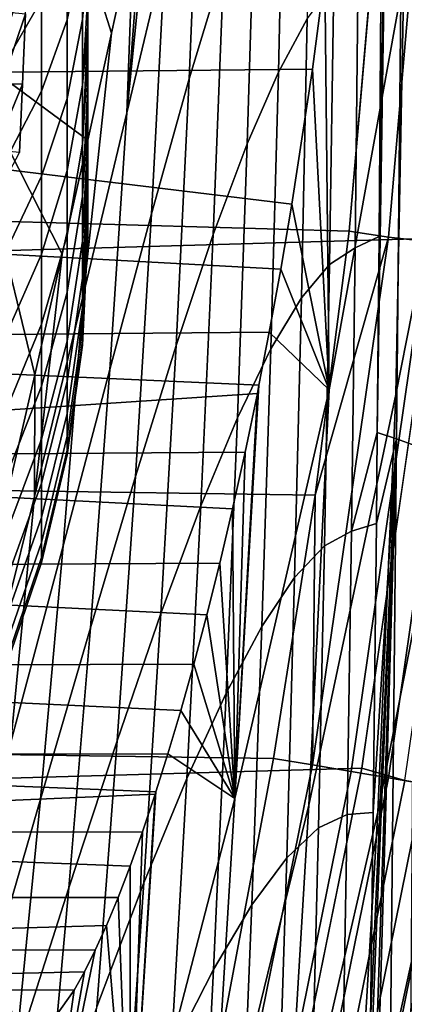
# Model space of a CAD drawing. Header units: metres. Extents: x -166 to 33, y -71 to 34.
# Tile 268 of 332: x 30.632 to 31.284, y -3.104 to -1.435. Entities that reach past the tile are written whole.
import ezdxf

# ---------------------------------------------------------------- set-up
doc = ezdxf.new("R2010")
doc.units = ezdxf.units.M
doc.layers.add('solid_12208131', color=7, linetype='CONTINUOUS')

msp = doc.modelspace()

# ---------------------------------------------------------------- linework, layer by layer
at = {"layer": 'solid_12208131'}
for points in [[(30.747629, -1.797872, 148.362381), (30.747629, 1.8, 148.449997), (30.747629, 1.797872, 148.537613), (30.747629, -1.8, 148.449997)], [(30.747629, -1.791447, 148.27478), (30.747629, 1.797872, 148.362381), (30.747629, 1.8, 148.449997), (30.747629, -1.797872, 148.362381)], [(30.747629, 1.791447, 148.625229), (30.747629, -1.797872, 148.537613), (30.747629, -1.8, 148.449997), (30.747629, 1.797872, 148.537613)], [(30.747629, -1.780724, 148.187286), (30.747629, 1.791447, 148.27478), (30.747629, 1.797872, 148.362381), (30.747629, -1.791447, 148.27478)], [(30.747629, 1.780724, 148.712723), (30.747629, -1.791447, 148.625229), (30.747629, -1.797872, 148.537613), (30.747629, 1.791447, 148.625229)], [(30.747629, -1.765689, 148.100235), (30.747629, 1.780724, 148.187286), (30.747629, 1.791447, 148.27478), (30.747629, -1.780724, 148.187286)], [(30.747629, 1.765689, 148.799774), (30.747629, -1.780724, 148.712723), (30.747629, -1.791447, 148.625229), (30.747629, 1.780724, 148.712723)], [(30.747629, -1.746384, 148.013962), (30.747629, 1.765689, 148.100235), (30.747629, 1.780724, 148.187286), (30.747629, -1.765689, 148.100235)], [(30.747629, 1.746384, 148.886047), (30.747629, -1.765689, 148.799774), (30.747629, -1.780724, 148.712723), (30.747629, 1.765689, 148.799774)], [(30.747629, -1.72285, 147.928665), (30.747629, 1.746384, 148.013962), (30.747629, 1.765689, 148.100235), (30.747629, -1.746384, 148.013962)], [(30.747629, 1.72285, 148.971329), (30.747629, -1.746384, 148.886047), (30.747629, -1.765689, 148.799774), (30.747629, 1.746384, 148.886047)], [(30.747629, -1.695158, 147.844666), (30.747629, 1.72285, 147.928665), (30.747629, 1.746384, 148.013962), (30.747629, -1.72285, 147.928665)], [(30.747629, 1.695158, 149.055344), (30.747629, -1.72285, 148.971329), (30.747629, -1.746384, 148.886047), (30.747629, 1.72285, 148.971329)], [(30.747629, -1.663405, 147.762192), (30.747629, 1.695158, 147.844666), (30.747629, 1.72285, 147.928665), (30.747629, -1.695158, 147.844666)], [(30.747629, 1.663405, 149.137817), (30.747629, -1.695158, 149.055344), (30.747629, -1.72285, 148.971329), (30.747629, 1.695158, 149.055344)], [(30.747629, -1.62765, 147.681396), (30.747629, 1.663405, 147.762192), (30.747629, 1.695158, 147.844666), (30.747629, -1.663405, 147.762192)], [(30.747629, 1.62765, 149.218613), (30.747629, -1.663405, 149.137817), (30.747629, -1.695158, 149.055344), (30.747629, 1.663405, 149.137817)], [(30.747629, -1.587965, 147.602432), (30.747629, 1.62765, 147.681396), (30.747629, 1.663405, 147.762192), (30.747629, -1.62765, 147.681396)], [(30.747629, 1.587965, 149.297562), (30.747629, -1.62765, 149.218613), (30.747629, -1.663405, 149.137817), (30.747629, 1.62765, 149.218613)], [(30.747629, -1.544455, 147.525528), (30.747629, 1.587965, 147.602432), (30.747629, 1.62765, 147.681396), (30.747629, -1.587965, 147.602432)], [(30.747629, 1.544455, 149.374481), (30.747629, -1.587965, 149.297562), (30.747629, -1.62765, 149.218613), (30.747629, 1.587965, 149.297562)], [(30.747629, -1.497202, 147.450806), (30.747629, 1.544455, 147.525528), (30.747629, 1.587965, 147.602432), (30.747629, -1.544455, 147.525528)], [(30.747629, 1.497202, 149.449188), (30.747629, -1.544455, 149.374481), (30.747629, -1.587965, 149.297562), (30.747629, 1.544455, 149.374481)], [(30.747629, -1.446319, 147.378479), (30.747629, 1.497202, 147.450806), (30.747629, 1.544455, 147.525528), (30.747629, -1.497202, 147.450806)], [(30.747629, 1.446319, 149.521515), (30.747629, -1.497202, 149.449188), (30.747629, -1.544455, 149.374481), (30.747629, 1.497202, 149.449188)], [(30.747629, -1.391972, 147.308762), (30.747629, 1.446319, 147.378479), (30.747629, 1.497202, 147.450806), (30.747629, -1.446319, 147.378479)], [(30.747629, 1.391972, 149.591232), (30.747629, -1.446319, 149.521515), (30.747629, -1.497202, 149.449188), (30.747629, 1.446319, 149.521515)], [(30.747629, 1.334266, 149.658188), (30.747629, -1.391972, 149.591232), (30.747629, -1.446319, 149.521515), (30.747629, 1.391972, 149.591232)], [(-0.248465, -1.803227, 136.199997), (31.418739, -0.902858, 136.199997), (31.444803, 0, 136.199997), (-0.325886, -0.90159, 136.199997)], [(31.19112, -1.793244, 136.449997), (-0.1715, -0.895804, 136.449997), (-0.197421, 0, 136.449997), (31.268379, -0.89582, 136.449997)], [(31.238543, -2.134422, 62.4874), (31.271271, -0.00386, 62.81868), (31.291868, -0.015798, 63.141289), (31.271242, -2.145148, 62.957561)], [(31.238543, -2.134422, 62.4874), (31.241653, -1.802324, 62.487274), (31.271271, -0.00386, 62.81868)], [(31.241653, -1.802324, 62.487274), (31.245367, -1.319561, 62.487122), (31.271271, -0.00386, 62.81868)], [(31.271242, -2.145148, 62.957561), (31.291868, -0.015798, 63.141289), (31.312889, -0.03563, 63.473431), (31.302355, -2.156684, 63.435181)], [(30.559858, -0.736855, 53.114628), (30.788036, -1.45744, 56.575565), (30.747805, -1.639179, 56.219788), (30.5208, -1.4717, 53.119671)], [(30.559858, -0.736855, 53.114628), (30.825565, -1.287265, 56.929104), (30.788036, -1.45744, 56.575565)], [(31.133202, -2.240872, 136.449997), (-0.094224, -1.793446, 136.449997), (-0.1715, -0.895804, 136.449997), (31.19112, -1.793244, 136.449997)], [(30.938335, -1.084957, 58.297417), (30.992558, -0.88514, 58.921722), (30.978149, -1.341073, 58.956772), (30.919722, -1.534727, 58.340515)], [(31.257441, -1.803187, 136.454514), (31.19112, -1.793244, 136.449997), (31.268379, -0.89582, 136.449997), (31.335127, -0.902782, 136.454514)], [(-0.119684, -2.701131, 136.199997), (31.341158, -1.805306, 136.199997), (31.418739, -0.902858, 136.199997), (-0.248465, -1.803227, 136.199997)], [(31.257441, -1.803187, 136.454514), (31.335127, -0.902782, 136.454514), (31.401562, -0.906604, 136.46817), (31.323549, -1.810792, 136.46817)], [(31.081423, -1.055611, 60.166786), (31.127291, -0.961223, 60.759846), (31.119698, -1.433252, 60.775162), (31.070992, -1.523458, 60.188358)], [(30.860603, -1.128901, 57.279507), (30.893396, -0.982201, 57.626282), (30.879215, -1.320789, 57.665779), (30.813726, -1.592553, 57.028698)], [(31.031879, -1.181797, 59.565647), (31.081423, -1.055611, 60.166786), (31.070992, -1.523458, 60.188358), (31.01803, -1.644991, 59.594116)], [(30.879215, -1.320789, 57.665779), (30.938335, -1.084957, 58.297417), (30.919722, -1.534727, 58.340515), (30.855858, -1.763668, 57.717617)], [(30.844082, -1.203418, 57.111736), (30.860603, -1.128901, 57.279507), (30.813726, -1.592553, 57.028698)], [(30.712675, -1.435169, 146.819336), (30.712675, -1.291708, 146.703491), (30.738914, -1.181233, 146.852875), (30.738914, -1.312424, 146.958801)], [(30.712675, -1.291708, 150.196503), (30.712675, -1.435169, 150.080673), (30.738914, -1.312424, 149.941208), (30.738914, -1.181233, 150.047134)], [(30.978149, -1.341073, 58.956772), (31.031879, -1.181797, 59.565647), (31.01803, -1.644991, 59.594116), (30.960318, -1.799047, 58.992809)], [(30.825565, -1.287265, 56.929104), (30.844082, -1.203418, 57.111736), (30.813726, -1.592553, 57.028698)], [(30.608696, -1.505858, 146.41394), (30.608696, -1.327764, 146.293579), (30.669142, -1.234632, 146.444824), (30.669142, -1.400235, 146.556763)], [(30.608696, -1.327764, 150.60643), (30.608696, -1.505858, 150.486053), (30.669142, -1.400235, 150.343246), (30.669142, -1.234632, 150.45517)], [(31.157217, -2.062181, 144.545197), (31.283247, -1.362807, 143.880203), (31.159151, -1.27975, 145.571671), (31.149782, -1.357821, 145.607666)], [(31.128569, -1.518577, 145.690216), (31.149782, -1.357821, 145.607666), (29.34763, -1.297446, 145.579605), (29.34763, -1.536287, 145.700027)], [(30.637127, -1.543706, 151.195816), (29.34763, -1.536287, 151.199966), (29.34763, -1.297446, 151.320389), (30.642151, -1.424913, 151.259293)], [(30.669142, -1.555749, 146.682327), (30.669142, -1.400235, 146.556763), (30.712675, -1.291708, 146.703491), (30.712675, -1.435169, 146.819336)], [(30.669142, -1.400235, 150.343246), (30.669142, -1.555749, 150.217667), (30.712675, -1.435169, 150.080673), (30.712675, -1.291708, 150.196503)], [(30.788036, -1.45744, 56.575565), (30.825565, -1.287265, 56.929104), (30.813726, -1.592553, 57.028698), (30.740278, -1.899982, 56.388248)], [(30.440634, -2.021964, 152.615906), (30.645624, -1.338423, 151.301514), (30.646978, -1.303501, 151.317642), (30.467529, -1.332559, 153.070847)], [(30.712675, -1.568289, 146.946915), (30.712675, -1.435169, 146.819336), (30.738914, -1.312424, 146.958801), (30.738914, -1.434159, 147.07547)], [(30.712675, -1.435169, 150.080673), (30.712675, -1.568289, 149.953079), (30.738914, -1.434159, 149.824524), (30.738914, -1.312424, 149.941208)], [(30.738914, -1.434159, 149.824524), (30.738914, -1.545561, 149.697952), (30.747629, -1.391972, 149.591232), (30.747629, -1.334266, 149.658188)], [(30.738914, -1.545561, 147.202042), (30.738914, -1.434159, 147.07547), (30.747629, -1.334266, 147.241806), (30.747629, -1.391972, 147.308762)], [(30.813726, -1.592553, 57.028698), (30.879215, -1.320789, 57.665779), (30.855858, -1.763668, 57.717617), (30.785189, -2.02773, 57.089909)], [(31.206329, -1.342037, 61.924938), (31.245367, -1.319561, 62.487122), (31.241653, -1.802324, 62.487274), (31.20121, -1.821733, 61.929649)], [(30.440634, -2.021964, 152.615906), (30.642151, -1.424913, 151.259293), (30.645624, -1.338423, 151.301514)], [(30.919722, -1.534727, 58.340515), (30.978149, -1.341073, 58.956772), (30.960318, -1.799047, 58.992809), (30.897358, -1.98682, 58.384819)], [(31.164646, -1.373176, 61.354149), (31.206329, -1.342037, 61.924938), (31.20121, -1.821733, 61.929649), (31.157532, -1.84972, 61.363983)], [(31.283247, -1.362807, 143.880203), (31.157217, -2.062181, 144.545197), (31.122231, -2.766499, 143.588348), (31.269693, -2.070106, 143.029221)], [(31.157217, -2.062181, 144.545197), (31.149782, -1.357821, 145.607666), (31.128569, -1.518577, 145.690216)], [(31.4081, -1.368814, 142.152222), (31.269693, -2.070106, 143.029221), (31.239605, -2.778206, 141.933533), (31.375593, -2.078152, 141.514572)], [(31.269693, -2.070106, 143.029221), (31.4081, -1.368814, 142.152222), (31.283247, -1.362807, 143.880203)], [(31.119698, -1.433252, 60.775162), (31.164646, -1.373176, 61.354149), (31.157532, -1.84972, 61.363983), (31.109983, -1.90635, 60.790718)], [(30.608696, -1.673103, 146.548981), (30.608696, -1.505858, 146.41394), (30.669142, -1.400235, 146.556763), (30.669142, -1.555749, 146.682327)], [(30.608696, -1.505858, 150.486053), (30.608696, -1.673103, 150.351013), (30.669142, -1.555749, 150.217667), (30.669142, -1.400235, 150.343246)], [(30.738914, -1.545561, 149.697952), (30.747629, -1.446319, 149.521515), (30.747629, -1.391972, 149.591232)], [(30.738914, -1.645827, 147.337616), (30.738914, -1.545561, 147.202042), (30.747629, -1.391972, 147.308762), (30.747629, -1.446319, 147.378479)], [(30.440634, -2.021964, 152.615906), (30.637127, -1.543706, 151.195816), (30.642151, -1.424913, 151.259293)], [(30.669142, -1.700054, 146.820633), (30.669142, -1.555749, 146.682327), (30.712675, -1.435169, 146.819336), (30.712675, -1.568289, 146.946915)], [(30.669142, -1.555749, 150.217667), (30.669142, -1.700054, 150.079376), (30.712675, -1.568289, 149.953079), (30.712675, -1.435169, 150.080673)], [(30.712675, -1.69011, 147.085327), (30.712675, -1.568289, 146.946915), (30.738914, -1.434159, 147.07547), (30.738914, -1.545561, 147.202042)], [(30.712675, -1.568289, 149.953079), (30.712675, -1.69011, 149.814667), (30.738914, -1.545561, 149.697952), (30.738914, -1.434159, 149.824524)], [(31.070992, -1.523458, 60.188358), (31.119698, -1.433252, 60.775162), (31.109983, -1.90635, 60.790718), (31.05809, -1.992721, 60.210258)], [(30.738914, -1.545561, 149.697952), (30.738914, -1.645827, 149.562378), (30.747629, -1.497202, 149.449188), (30.747629, -1.446319, 149.521515)], [(30.738914, -1.645827, 147.337616), (30.747629, -1.446319, 147.378479), (30.747629, -1.497202, 147.450806)], [(30.747805, -1.639179, 56.219788), (30.788036, -1.45744, 56.575565), (30.740278, -1.899982, 56.388248)], [(30.5208, -1.4717, 53.119671), (30.658285, -2.036712, 55.504734), (30.608393, -2.252475, 55.14616), (30.455946, -2.204703, 53.12804)], [(30.5208, -1.4717, 53.119671), (30.747805, -1.639179, 56.219788), (30.70466, -1.832242, 55.862793)], [(30.5208, -1.4717, 53.119671), (30.70466, -1.832242, 55.862793), (30.658285, -2.036712, 55.504734)], [(30.738914, -1.645827, 149.562378), (30.738914, -1.734234, 149.418808), (30.747629, -1.544455, 149.374481), (30.747629, -1.497202, 149.449188)], [(30.738914, -1.734234, 147.481201), (30.738914, -1.645827, 147.337616), (30.747629, -1.497202, 147.450806), (30.747629, -1.544455, 147.525528)], [(31.093777, -1.747413, 145.829117), (31.128569, -1.518577, 145.690216), (29.34763, -1.536287, 145.700027)], [(31.157217, -2.062181, 144.545197), (31.128569, -1.518577, 145.690216), (31.093777, -1.747413, 145.829117)], [(30.855858, -1.763668, 57.717617), (30.919722, -1.534727, 58.340515), (30.897358, -1.98682, 58.384819), (30.828455, -2.20913, 57.770893)], [(31.01803, -1.644991, 59.594116), (31.070992, -1.523458, 60.188358), (31.05809, -1.992721, 60.210258), (31.001377, -2.109935, 59.623013)], [(31.075001, -1.857639, 145.906052), (31.093777, -1.747413, 145.829117), (29.34763, -1.536287, 145.700027), (29.34763, -1.763923, 145.840195)], [(30.637127, -1.543706, 151.195816), (30.631975, -1.659605, 151.12735), (29.34763, -1.536287, 151.199966)], [(30.440634, -2.021964, 152.615906), (30.631975, -1.659605, 151.12735), (30.637127, -1.543706, 151.195816)], [(30.712675, -1.799753, 147.233582), (30.712675, -1.69011, 147.085327), (30.738914, -1.545561, 147.202042), (30.738914, -1.645827, 147.337616)], [(30.712675, -1.69011, 149.814667), (30.712675, -1.799753, 149.666428), (30.738914, -1.645827, 149.562378), (30.738914, -1.545561, 149.697952)], [(30.738914, -1.734234, 149.418808), (30.747629, -1.587965, 149.297562), (30.747629, -1.544455, 149.374481)], [(30.738914, -1.734234, 147.481201), (30.747629, -1.544455, 147.525528), (30.747629, -1.587965, 147.602432)], [(30.608696, -1.828293, 146.697723), (30.608696, -1.673103, 146.548981), (30.669142, -1.555749, 146.682327), (30.669142, -1.700054, 146.820633)], [(30.608696, -1.673103, 150.351013), (30.608696, -1.828293, 150.202271), (30.669142, -1.700054, 150.079376), (30.669142, -1.555749, 150.217667)], [(30.669142, -1.832109, 146.970673), (30.669142, -1.700054, 146.820633), (30.712675, -1.568289, 146.946915), (30.712675, -1.69011, 147.085327)], [(30.669142, -1.700054, 150.079376), (30.669142, -1.832109, 149.929321), (30.712675, -1.69011, 149.814667), (30.712675, -1.568289, 149.953079)], [(30.740278, -1.899982, 56.388248), (30.813726, -1.592553, 57.028698), (30.785189, -2.02773, 57.089909), (30.706236, -2.326566, 56.459415)], [(30.738914, -1.734234, 149.418808), (30.738914, -1.810147, 149.268234), (30.747629, -1.62765, 149.218613), (30.747629, -1.587965, 149.297562)], [(30.738914, -1.810147, 147.63176), (30.738914, -1.734234, 147.481201), (30.747629, -1.587965, 147.602432), (30.747629, -1.62765, 147.681396)], [(30.738914, -1.810147, 149.268234), (30.747629, -1.663405, 149.137817), (30.747629, -1.62765, 149.218613)], [(30.738914, -1.810147, 147.63176), (30.747629, -1.62765, 147.681396), (30.747629, -1.663405, 147.762192)], [(30.70466, -1.832242, 55.862793), (30.747805, -1.639179, 56.219788), (30.740278, -1.899982, 56.388248), (30.657284, -2.242808, 55.74651)], [(30.712675, -1.896429, 147.390594), (30.712675, -1.799753, 147.233582), (30.738914, -1.645827, 147.337616), (30.738914, -1.734234, 147.481201)], [(30.712675, -1.799753, 149.666428), (30.712675, -1.896429, 149.509415), (30.738914, -1.734234, 149.418808), (30.738914, -1.645827, 149.562378)], [(30.960318, -1.799047, 58.992809), (31.01803, -1.644991, 59.594116), (31.001377, -2.109935, 59.623013), (30.939369, -2.25909, 59.029392)], [(30.738914, -1.810147, 149.268234), (30.738914, -1.873017, 149.111786), (30.747629, -1.695158, 149.055344), (30.747629, -1.663405, 149.137817)], [(30.738914, -1.873017, 147.788223), (30.738914, -1.810147, 147.63176), (30.747629, -1.663405, 147.762192), (30.747629, -1.695158, 147.844666)], [(30.608696, -1.97031, 146.859085), (30.608696, -1.828293, 146.697723), (30.669142, -1.700054, 146.820633), (30.669142, -1.832109, 146.970673)], [(30.608696, -1.828293, 150.202271), (30.608696, -1.97031, 150.040909), (30.669142, -1.832109, 149.929321), (30.669142, -1.700054, 150.079376)], [(30.669142, -1.950965, 147.131378), (30.669142, -1.832109, 146.970673), (30.712675, -1.69011, 147.085327), (30.712675, -1.799753, 147.233582)], [(30.669142, -1.832109, 149.929321), (30.669142, -1.950965, 149.768616), (30.712675, -1.799753, 149.666428), (30.712675, -1.69011, 149.814667)], [(30.738914, -1.922392, 148.950546), (30.747629, -1.72285, 148.971329), (30.747629, -1.695158, 149.055344), (30.738914, -1.873017, 149.111786)], [(30.738914, -1.922392, 147.949448), (30.738914, -1.873017, 147.788223), (30.747629, -1.695158, 147.844666), (30.747629, -1.72285, 147.928665)], [(30.712675, -1.979441, 147.555237), (30.712675, -1.896429, 147.390594), (30.738914, -1.734234, 147.481201), (30.738914, -1.810147, 147.63176)], [(30.712675, -1.896429, 149.509415), (30.712675, -1.979441, 149.344757), (30.738914, -1.810147, 149.268234), (30.738914, -1.734234, 149.418808)], [(30.738914, -1.922392, 148.950546), (30.747629, -1.746384, 148.886047), (30.747629, -1.72285, 148.971329)], [(30.738914, -1.922392, 147.949448), (30.747629, -1.72285, 147.928665), (30.747629, -1.746384, 148.013962)], [(30.738914, -1.922392, 148.950546), (30.738914, -1.957917, 148.785721), (30.747629, -1.765689, 148.799774), (30.747629, -1.746384, 148.886047)], [(30.738914, -1.957917, 148.114288), (30.738914, -1.922392, 147.949448), (30.747629, -1.746384, 148.013962), (30.747629, -1.765689, 148.100235)], [(31.157217, -2.062181, 144.545197), (31.093777, -1.747413, 145.829117), (31.075001, -1.857639, 145.906052)], [(31.055429, -1.964643, 145.987747), (31.075001, -1.857639, 145.906052), (29.34763, -1.763923, 145.840195), (29.34763, -1.978884, 145.999191)], [(30.738914, -1.957917, 148.785721), (30.747629, -1.780724, 148.712723), (30.747629, -1.765689, 148.799774)], [(30.738914, -1.957917, 148.114288), (30.747629, -1.765689, 148.100235), (30.747629, -1.780724, 148.187286)], [(30.785189, -2.02773, 57.089909), (30.855858, -1.763668, 57.717617), (30.828455, -2.20913, 57.770893), (30.752348, -2.465735, 57.152809)], [(30.738914, -1.957917, 148.785721), (30.738914, -1.979334, 148.618469), (30.747629, -1.791447, 148.625229), (30.747629, -1.780724, 148.712723)], [(30.738914, -1.979334, 148.28154), (30.738914, -1.957917, 148.114288), (30.747629, -1.780724, 148.187286), (30.747629, -1.791447, 148.27478)], [(31.062485, -2.687047, 136.449997), (-0.036286, -2.241207, 136.449997), (-0.094224, -1.793446, 136.449997), (31.133202, -2.240872, 136.449997)], [(30.669142, -2.055763, 147.301575), (30.669142, -1.950965, 147.131378), (30.712675, -1.799753, 147.233582), (30.712675, -1.896429, 147.390594)], [(30.669142, -1.950965, 149.768616), (30.669142, -2.055763, 149.598419), (30.712675, -1.896429, 149.509415), (30.712675, -1.799753, 149.666428)], [(30.738914, -1.979334, 148.618469), (30.747629, -1.797872, 148.537613), (30.747629, -1.791447, 148.625229)], [(30.738914, -1.979334, 148.28154), (30.747629, -1.791447, 148.27478), (30.747629, -1.797872, 148.362381)], [(30.738914, -1.979334, 148.618469), (30.738914, -1.986491, 148.449997), (30.747629, -1.8, 148.449997), (30.747629, -1.797872, 148.537613)], [(30.738914, -1.986491, 148.449997), (30.738914, -1.979334, 148.28154), (30.747629, -1.797872, 148.362381), (30.747629, -1.8, 148.449997)], [(30.897358, -1.98682, 58.384819), (30.960318, -1.799047, 58.992809), (30.939369, -2.25909, 59.029392), (30.871592, -2.441286, 58.429802)], [(31.257441, -1.803187, 136.454514), (31.133202, -2.240872, 136.449997), (31.19112, -1.793244, 136.449997)], [(31.20121, -1.821733, 61.929649), (31.241653, -1.802324, 62.487274), (31.238543, -2.134422, 62.4874), (31.194817, -2.301759, 61.93438)], [(0.06018, -3.591479, 136.199997), (31.212185, -2.70363, 136.199997), (31.341158, -1.805306, 136.199997), (-0.119684, -2.701131, 136.199997)], [(30.712675, -2.048192, 147.726334), (30.712675, -1.979441, 147.555237), (30.738914, -1.810147, 147.63176), (30.738914, -1.873017, 147.788223)], [(30.712675, -1.979441, 149.344757), (30.712675, -2.048192, 149.173676), (30.738914, -1.873017, 149.111786), (30.738914, -1.810147, 149.268234)], [(31.128628, -2.697862, 136.454514), (31.133202, -2.240872, 136.449997), (31.257441, -1.803187, 136.454514)], [(31.128628, -2.697862, 136.454514), (31.257441, -1.803187, 136.454514), (31.323549, -1.810792, 136.46817), (31.194193, -2.709216, 136.46817)], [(31.194193, -2.709216, 136.46817), (31.323549, -1.810792, 136.46817), (31.387211, -1.818115, 136.490723), (31.25733, -2.720149, 136.490723)], [(31.285358, -2.724352, 136.195221), (31.415508, -1.820816, 136.195221), (31.341158, -1.805306, 136.199997), (31.212185, -2.70363, 136.199997)], [(31.25733, -2.720149, 136.490723), (31.387211, -1.818115, 136.490723), (31.447247, -1.82502, 136.521744), (31.316874, -2.73046, 136.521744)], [(30.608696, -2.098131, 147.031906), (30.608696, -1.97031, 146.859085), (30.669142, -1.832109, 146.970673), (30.669142, -1.950965, 147.131378)], [(30.608696, -1.97031, 150.040909), (30.608696, -2.098131, 149.868088), (30.669142, -1.950965, 149.768616), (30.669142, -1.832109, 149.929321)], [(30.658285, -2.036712, 55.504734), (30.70466, -1.832242, 55.862793), (30.657284, -2.242808, 55.74651)], [(31.157532, -1.84972, 61.363983), (31.20121, -1.821733, 61.929649), (31.194817, -2.301759, 61.93438), (31.148813, -2.326962, 61.373829)], [(31.109983, -1.90635, 60.790718), (31.157532, -1.84972, 61.363983), (31.148813, -2.326962, 61.373829), (31.098339, -2.380508, 60.806282)], [(31.157217, -2.062181, 144.545197), (31.075001, -1.857639, 145.906052), (31.055429, -1.964643, 145.987747)], [(30.712675, -2.102185, 147.902634), (30.712675, -2.048192, 147.726334), (30.738914, -1.873017, 147.788223), (30.738914, -1.922392, 147.949448)], [(30.712675, -2.048192, 149.173676), (30.712675, -2.102185, 148.99736), (30.738914, -1.922392, 148.950546), (30.738914, -1.873017, 149.111786)], [(30.657284, -2.242808, 55.74651), (30.740278, -1.899982, 56.388248), (30.706236, -2.326566, 56.459415), (30.617521, -2.659826, 55.828159)], [(30.669142, -2.14575, 147.480057), (30.669142, -2.055763, 147.301575), (30.712675, -1.896429, 147.390594), (30.712675, -1.979441, 147.555237)], [(30.669142, -2.055763, 149.598419), (30.669142, -2.14575, 149.419937), (30.712675, -1.979441, 149.344757), (30.712675, -1.896429, 149.509415)], [(31.05809, -1.992721, 60.210258), (31.109983, -1.90635, 60.790718), (31.098339, -2.380508, 60.806282), (31.042948, -2.463401, 60.232174)], [(30.712675, -2.141032, 148.082886), (30.712675, -2.102185, 147.902634), (30.738914, -1.922392, 147.949448), (30.738914, -1.957917, 148.114288)], [(30.712675, -2.102185, 148.99736), (30.712675, -2.141032, 148.817123), (30.738914, -1.957917, 148.785721), (30.738914, -1.922392, 148.950546)], [(30.608696, -2.210835, 147.214951), (30.608696, -2.098131, 147.031906), (30.669142, -1.950965, 147.131378), (30.669142, -2.055763, 147.301575)], [(30.608696, -2.098131, 149.868088), (30.608696, -2.210835, 149.685043), (30.669142, -2.055763, 149.598419), (30.669142, -1.950965, 149.768616)], [(31.037935, -2.054574, 146.062271), (31.055429, -1.964643, 145.987747), (29.34763, -1.978884, 145.999191)], [(30.712675, -2.164452, 148.265778), (30.712675, -2.141032, 148.082886), (30.738914, -1.957917, 148.114288), (30.738914, -1.979334, 148.28154)], [(30.712675, -2.141032, 148.817123), (30.712675, -2.164452, 148.634216), (30.738914, -1.979334, 148.618469), (30.738914, -1.957917, 148.785721)], [(30.99691, -2.754985, 145.244766), (31.157217, -2.062181, 144.545197), (31.055429, -1.964643, 145.987747), (31.037935, -2.054574, 146.062271)], [(31.035196, -2.068186, 146.074051), (31.037935, -2.054574, 146.062271), (29.34763, -1.978884, 145.999191), (29.34763, -2.179662, 146.175888)], [(30.669142, -2.220277, 147.665527), (30.669142, -2.14575, 147.480057), (30.712675, -1.979441, 147.555237), (30.712675, -2.048192, 147.726334)], [(30.669142, -2.14575, 149.419937), (30.669142, -2.220277, 149.234467), (30.712675, -2.048192, 149.173676), (30.712675, -1.979441, 149.344757)], [(30.712675, -2.172278, 148.449997), (30.712675, -2.164452, 148.265778), (30.738914, -1.979334, 148.28154), (30.738914, -1.986491, 148.449997)], [(30.712675, -2.164452, 148.634216), (30.712675, -2.172278, 148.449997), (30.738914, -1.986491, 148.449997), (30.738914, -1.979334, 148.618469)], [(30.828455, -2.20913, 57.770893), (30.897358, -1.98682, 58.384819), (30.871592, -2.441286, 58.429802), (30.79739, -2.657255, 57.824993)], [(31.001377, -2.109935, 59.623013), (31.05809, -1.992721, 60.210258), (31.042948, -2.463401, 60.232174), (30.982185, -2.576642, 59.651943)], [(30.706236, -2.326566, 56.459415), (30.785189, -2.02773, 57.089909), (30.752348, -2.465735, 57.152809), (30.667671, -2.756209, 56.532536)], [(30.608393, -2.252475, 55.14616), (30.658285, -2.036712, 55.504734), (30.657284, -2.242808, 55.74651), (30.563152, -2.620764, 55.105568)], [(30.669142, -2.278806, 147.856644), (30.669142, -2.220277, 147.665527), (30.712675, -2.048192, 147.726334), (30.712675, -2.102185, 147.902634)], [(30.669142, -2.220277, 149.234467), (30.669142, -2.278806, 149.04335), (30.712675, -2.102185, 148.99736), (30.712675, -2.048192, 149.173676)], [(31.014381, -2.168107, 146.164871), (31.035196, -2.068186, 146.074051), (29.34763, -2.179662, 146.175888)], [(30.608696, -2.307609, 147.406891), (30.608696, -2.210835, 147.214951), (30.669142, -2.055763, 147.301575), (30.669142, -2.14575, 147.480057)], [(30.608696, -2.210835, 149.685043), (30.608696, -2.307609, 149.493103), (30.669142, -2.14575, 149.419937), (30.669142, -2.055763, 149.598419)], [(31.157217, -2.062181, 144.545197), (30.99691, -2.754985, 145.244766), (30.954153, -3.456759, 144.008087), (31.122231, -2.766499, 143.588348)], [(30.99691, -2.754985, 145.244766), (31.037935, -2.054574, 146.062271), (31.035196, -2.068186, 146.074051)], [(30.99691, -2.754985, 145.244766), (31.035196, -2.068186, 146.074051), (31.014381, -2.168107, 146.164871)], [(31.269693, -2.070106, 143.029221), (31.122231, -2.766499, 143.588348), (31.080013, -3.472278, 142.248016), (31.239605, -2.778206, 141.933533)], [(31.375593, -2.078152, 141.514572), (31.239605, -2.778206, 141.933533), (31.197155, -3.48808, 140.4897), (31.349327, -2.790114, 140.280243)], [(30.669142, -2.320917, 148.052032), (30.669142, -2.278806, 147.856644), (30.712675, -2.102185, 147.902634), (30.712675, -2.141032, 148.082886)], [(30.669142, -2.278806, 149.04335), (30.669142, -2.320917, 148.847961), (30.712675, -2.141032, 148.817123), (30.712675, -2.102185, 148.99736)], [(30.939369, -2.25909, 59.029392), (31.001377, -2.109935, 59.623013), (30.982185, -2.576642, 59.651943), (30.915604, -2.721236, 59.066032)], [(31.194817, -2.301759, 61.93438), (31.238543, -2.134422, 62.4874), (31.236956, -2.28874, 62.487461)], [(31.236956, -2.28874, 62.487461), (31.238543, -2.134422, 62.4874), (31.271242, -2.145148, 62.957561)], [(30.608696, -2.387758, 147.606354), (30.608696, -2.307609, 147.406891), (30.669142, -2.14575, 147.480057), (30.669142, -2.220277, 147.665527)], [(30.608696, -2.307609, 149.493103), (30.608696, -2.387758, 149.293655), (30.669142, -2.220277, 149.234467), (30.669142, -2.14575, 149.419937)], [(30.669142, -2.346305, 148.250305), (30.669142, -2.320917, 148.052032), (30.712675, -2.141032, 148.082886), (30.712675, -2.164452, 148.265778)], [(30.669142, -2.320917, 148.847961), (30.669142, -2.346305, 148.649704), (30.712675, -2.164452, 148.634216), (30.712675, -2.141032, 148.817123)], [(31.249683, -4.290182, 62.948883), (31.209921, -4.273588, 62.488533), (31.21102, -4.205057, 62.488491), (31.271242, -2.145148, 62.957561)], [(31.21102, -4.205057, 62.488491), (31.218317, -3.733134, 62.488205), (31.271242, -2.145148, 62.957561)], [(31.218317, -3.733134, 62.488205), (31.225037, -3.264456, 62.487942), (31.271242, -2.145148, 62.957561)], [(31.225037, -3.264456, 62.487942), (31.22683, -3.131978, 62.487869), (31.271242, -2.145148, 62.957561)], [(31.22683, -3.131978, 62.487869), (31.231352, -2.778808, 62.487686), (31.271242, -2.145148, 62.957561)], [(31.231352, -2.778808, 62.487686), (31.236956, -2.28874, 62.487461), (31.271242, -2.145148, 62.957561)], [(31.28619, -4.294694, 63.417408), (31.249683, -4.290182, 62.948883), (31.271242, -2.145148, 62.957561), (31.302355, -2.156684, 63.435181)], [(30.993061, -2.264252, 146.260101), (31.014381, -2.168107, 146.164871), (29.34763, -2.179662, 146.175888)], [(30.669142, -2.354788, 148.449997), (30.669142, -2.346305, 148.250305), (30.712675, -2.164452, 148.265778), (30.712675, -2.172278, 148.449997)], [(30.669142, -2.346305, 148.649704), (30.669142, -2.354788, 148.449997), (30.712675, -2.172278, 148.449997), (30.712675, -2.164452, 148.634216)], [(30.99691, -2.754985, 145.244766), (31.014381, -2.168107, 146.164871), (30.993061, -2.264252, 146.260101)], [(30.97142, -2.356228, 146.359375), (30.993061, -2.264252, 146.260101), (29.34763, -2.179662, 146.175888), (29.34763, -2.364554, 146.368805)], [(30.608696, -2.450702, 147.81189), (30.608696, -2.387758, 147.606354), (30.669142, -2.220277, 147.665527), (30.669142, -2.278806, 147.856644)], [(30.608696, -2.387758, 149.293655), (30.608696, -2.450702, 149.08812), (30.669142, -2.278806, 149.04335), (30.669142, -2.220277, 149.234467)], [(30.752348, -2.465735, 57.152809), (30.828455, -2.20913, 57.770893), (30.79739, -2.657255, 57.824993), (30.715618, -2.906683, 57.21669)], [(30.979031, -3.131101, 136.449997), (0.034456, -2.687503, 136.449997), (-0.036286, -2.241207, 136.449997), (31.062485, -2.687047, 136.449997)], [(30.563152, -2.620764, 55.105568), (30.657284, -2.242808, 55.74651), (30.617521, -2.659826, 55.828159), (30.517567, -3.027161, 55.198162)], [(31.128628, -2.697862, 136.454514), (31.062485, -2.687047, 136.449997), (31.133202, -2.240872, 136.449997)], [(30.871592, -2.441286, 58.429802), (30.939369, -2.25909, 59.029392), (30.915604, -2.721236, 59.066032), (30.842751, -2.898187, 58.47488)], [(30.99691, -2.754985, 145.244766), (30.993061, -2.264252, 146.260101), (30.97142, -2.356228, 146.359375)], [(30.608696, -2.495989, 148.022018), (30.608696, -2.450702, 147.81189), (30.669142, -2.278806, 147.856644), (30.669142, -2.320917, 148.052032)], [(30.608696, -2.450702, 149.08812), (30.608696, -2.495989, 148.877975), (30.669142, -2.320917, 148.847961), (30.669142, -2.278806, 149.04335)], [(31.148813, -2.326962, 61.373829), (31.194817, -2.301759, 61.93438), (31.187277, -2.782107, 61.93906), (31.138647, -2.804891, 61.383549)], [(31.194817, -2.301759, 61.93438), (31.236956, -2.28874, 62.487461), (31.231352, -2.778808, 62.487686), (31.187277, -2.782107, 61.93906)], [(30.617521, -2.659826, 55.828159), (30.706236, -2.326566, 56.459415), (30.667671, -2.756209, 56.532536), (30.573069, -3.080125, 55.912025)], [(30.608696, -2.523293, 148.235229), (30.608696, -2.495989, 148.022018), (30.669142, -2.320917, 148.052032), (30.669142, -2.346305, 148.250305)], [(30.608696, -2.495989, 148.877975), (30.608696, -2.523293, 148.664764), (30.669142, -2.346305, 148.649704), (30.669142, -2.320917, 148.847961)], [(31.098339, -2.380508, 60.806282), (31.148813, -2.326962, 61.373829), (31.138647, -2.804891, 61.383549), (31.084957, -2.855715, 60.821648)], [(30.608696, -2.532416, 148.449997), (30.608696, -2.523293, 148.235229), (30.669142, -2.346305, 148.250305), (30.669142, -2.354788, 148.449997)], [(30.608696, -2.523293, 148.664764), (30.608696, -2.532416, 148.449997), (30.669142, -2.354788, 148.449997), (30.669142, -2.346305, 148.649704)], [(30.949551, -2.44389, 146.46257), (30.97142, -2.356228, 146.359375), (29.34763, -2.364554, 146.368805)], [(30.927534, -2.527089, 146.569489), (30.949551, -2.44389, 146.46257), (29.34763, -2.364554, 146.368805), (29.34763, -2.532637, 146.576965)], [(30.99691, -2.754985, 145.244766), (30.97142, -2.356228, 146.359375), (30.949551, -2.44389, 146.46257)], [(31.042948, -2.463401, 60.232174), (31.098339, -2.380508, 60.806282), (31.084957, -2.855715, 60.821648), (31.025787, -2.935487, 60.253822)], [(30.79739, -2.657255, 57.824993), (30.871592, -2.441286, 58.429802), (30.842751, -2.898187, 58.47488), (30.763025, -3.108141, 57.879234)], [(30.99691, -2.754985, 145.244766), (30.949551, -2.44389, 146.46257), (30.927534, -2.527089, 146.569489)], [(30.667671, -2.756209, 56.532536), (30.752348, -2.465735, 57.152809), (30.715618, -2.906683, 57.21669), (30.625032, -3.189068, 56.606796)], [(30.982185, -2.576642, 59.651943), (31.042948, -2.463401, 60.232174), (31.025787, -2.935487, 60.253822), (30.960711, -3.045114, 59.68055)], [(30.905519, -2.605657, 146.679962), (30.927534, -2.527089, 146.569489), (29.34763, -2.532637, 146.576965)], [(30.883625, -2.679358, 146.79364), (30.905519, -2.605657, 146.679962), (29.34763, -2.532637, 146.576965), (29.34763, -2.682276, 146.79837)], [(30.99691, -2.754985, 145.244766), (30.927534, -2.527089, 146.569489), (30.905519, -2.605657, 146.679962)], [(30.915604, -2.721236, 59.066032), (30.982185, -2.576642, 59.651943), (30.960711, -3.045114, 59.68055), (30.889309, -3.185503, 59.102295)], [(30.99691, -2.754985, 145.244766), (30.905519, -2.605657, 146.679962), (30.883625, -2.679358, 146.79364)], [(30.715618, -2.906683, 57.21669), (30.79739, -2.657255, 57.824993), (30.763025, -3.108141, 57.879234), (30.67539, -3.350712, 57.280766)], [(30.883003, -3.572325, 136.449997), (0.117929, -3.131644, 136.449997), (0.034456, -2.687503, 136.449997), (30.979031, -3.131101, 136.449997)], [(30.863323, -2.743798, 146.902725), (30.883625, -2.679358, 146.79364), (29.34763, -2.682276, 146.79837)], [(30.861958, -2.748007, 146.910202), (30.863323, -2.743798, 146.902725), (29.34763, -2.682276, 146.79837), (29.34763, -2.81273, 147.031891)], [(30.81922, -3.44151, 145.769943), (30.99691, -2.754985, 145.244766), (30.883625, -2.679358, 146.79364), (30.863323, -2.743798, 146.902725)], [(31.128628, -2.697862, 136.454514), (30.949202, -3.583522, 136.454514), (30.979031, -3.131101, 136.449997), (31.062485, -2.687047, 136.449997)], [(0.290573, -4.470582, 136.199997), (31.03216, -3.594096, 136.199997), (31.212185, -2.70363, 136.199997), (0.06018, -3.591479, 136.199997)], [(30.949202, -3.583522, 136.454514), (31.128628, -2.697862, 136.454514), (31.194193, -2.709216, 136.46817), (31.014009, -3.598594, 136.46817)], [(31.10405, -3.618847, 136.195221), (31.285358, -2.724352, 136.195221), (31.212185, -2.70363, 136.199997), (31.03216, -3.594096, 136.199997)], [(31.014009, -3.598594, 136.46817), (31.194193, -2.709216, 136.46817), (31.25733, -2.720149, 136.490723), (31.076416, -3.613109, 136.490723)], [(31.076416, -3.613109, 136.490723), (31.25733, -2.720149, 136.490723), (31.316874, -2.73046, 136.521744), (31.135269, -3.626797, 136.521744)], [(30.842751, -2.898187, 58.47488), (30.915604, -2.721236, 59.066032), (30.889309, -3.185503, 59.102295), (30.811159, -3.357561, 58.519524)], [(31.176601, -3.635721, 136.180923), (31.358759, -2.737064, 136.180923), (31.285358, -2.724352, 136.195221), (31.10405, -3.618847, 136.195221)], [(31.135269, -3.626797, 136.521744), (31.316874, -2.73046, 136.521744), (31.371721, -2.739958, 136.560669), (31.189484, -3.639406, 136.560669)], [(31.246815, -3.652052, 136.157333), (31.429794, -2.749366, 136.157333), (31.358759, -2.737064, 136.180923), (31.176601, -3.635721, 136.180923)], [(30.84062, -2.811584, 147.029617), (30.861958, -2.748007, 146.910202), (29.34763, -2.81273, 147.031891)], [(30.81922, -3.44151, 145.769943), (30.863323, -2.743798, 146.902725), (30.861958, -2.748007, 146.910202)], [(30.81922, -3.44151, 145.769943), (30.861958, -2.748007, 146.910202), (30.84062, -2.811584, 147.029617)], [(31.189484, -3.639406, 136.560669), (31.371721, -2.739958, 136.560669), (31.420866, -2.748468, 136.606796), (31.23806, -3.650704, 136.606796)], [(31.23806, -3.650704, 136.606796), (31.420866, -2.748468, 136.606796), (31.463398, -2.755833, 136.659241), (31.280098, -3.660481, 136.659241)], [(31.31357, -3.667579, 136.124847), (31.49733, -2.761062, 136.124847), (31.429794, -2.749366, 136.157333), (31.246815, -3.652052, 136.157333)], [(30.573069, -3.080125, 55.912025), (30.667671, -2.756209, 56.532536), (30.625032, -3.189068, 56.606796), (30.524391, -3.503909, 55.997211)], [(30.81922, -3.44151, 145.769943), (30.954153, -3.456759, 144.008087), (30.99691, -2.754985, 145.244766)], [(30.954153, -3.456759, 144.008087), (31.080013, -3.472278, 142.248016), (31.122231, -2.766499, 143.588348)], [(31.280098, -3.660481, 136.659241), (31.463398, -2.755833, 136.659241), (31.498531, -2.761916, 136.717056), (31.314825, -3.668558, 136.717056)], [(31.080013, -3.472278, 142.248016), (31.197155, -3.48808, 140.4897), (31.239605, -2.778206, 141.933533)], [(31.138647, -2.804891, 61.383549), (31.187277, -2.782107, 61.93906), (31.178719, -3.262767, 61.943642), (31.127197, -3.283489, 61.393047)], [(31.187277, -2.782107, 61.93906), (31.231352, -2.778808, 62.487686), (31.22683, -3.131978, 62.487869), (31.178719, -3.262767, 61.943642)], [(31.197155, -3.48808, 140.4897), (31.305933, -3.504177, 138.733017), (31.349327, -2.790114, 140.280243)], [(30.819714, -2.869936, 147.15155), (30.84062, -2.811584, 147.029617), (29.34763, -2.81273, 147.031891)], [(30.79933, -2.922943, 147.275726), (30.819714, -2.869936, 147.15155), (29.34763, -2.81273, 147.031891), (29.34763, -2.922846, 147.275482)], [(30.81922, -3.44151, 145.769943), (30.84062, -2.811584, 147.029617), (30.819714, -2.869936, 147.15155)], [(31.084957, -2.855715, 60.821648), (31.138647, -2.804891, 61.383549), (31.127197, -3.283489, 61.393047), (31.070034, -3.331948, 60.83667)], [(30.81922, -3.44151, 145.769943), (30.819714, -2.869936, 147.15155), (30.79933, -2.922943, 147.275726)], [(31.025787, -2.935487, 60.253822), (31.084957, -2.855715, 60.821648), (31.070034, -3.331948, 60.83667), (31.006838, -3.408957, 60.275013)], [(30.763025, -3.108141, 57.879234), (30.842751, -2.898187, 58.47488), (30.811159, -3.357561, 58.519524), (30.725712, -3.561851, 57.932999)], [(30.625032, -3.189068, 56.606796), (30.715618, -2.906683, 57.21669), (30.67539, -3.350712, 57.280766), (30.57873, -3.625327, 56.681316)], [(30.779596, -2.970474, 147.401764), (30.79933, -2.922943, 147.275726), (29.34763, -2.922846, 147.275482), (29.34763, -3.011928, 147.527618)], [(30.81922, -3.44151, 145.769943), (30.79933, -2.922943, 147.275726), (30.779596, -2.970474, 147.401764)], [(30.960711, -3.045114, 59.68055), (31.025787, -2.935487, 60.253822), (31.006838, -3.408957, 60.275013), (30.93722, -3.515326, 59.708576)], [(30.760571, -3.012528, 147.529587), (30.779596, -2.970474, 147.401764), (29.34763, -3.011928, 147.527618)], [(30.67486, -3.426518, 147.533661), (30.81922, -3.44151, 145.769943), (30.779596, -2.970474, 147.401764), (30.760571, -3.012528, 147.529587)], [(30.742302, -3.049063, 147.658981), (30.760571, -3.012528, 147.529587), (29.34763, -3.011928, 147.527618), (29.34763, -3.079311, 147.786407)], [(30.67486, -3.426518, 147.533661), (30.760571, -3.012528, 147.529587), (30.742302, -3.049063, 147.658981)], [(30.724899, -3.079987, 147.789566), (30.742302, -3.049063, 147.658981), (29.34763, -3.079311, 147.786407)], [(30.67486, -3.426518, 147.533661), (30.742302, -3.049063, 147.658981), (30.724899, -3.079987, 147.789566)], [(30.889309, -3.185503, 59.102295), (30.960711, -3.045114, 59.68055), (30.93722, -3.515326, 59.708576), (30.860788, -3.651867, 59.137859)], [(30.692911, -3.124916, 148.053268), (30.724899, -3.079987, 147.789566), (29.34763, -3.079311, 147.786407), (29.34763, -3.124476, 148.049835)], [(30.520712, -3.41177, 149.299164), (30.67486, -3.426518, 147.533661), (30.622, -3.124565, 148.849487), (30.60717, -3.079984, 149.110458)], [(30.67486, -3.426518, 147.533661), (30.724899, -3.079987, 147.789566), (30.692911, -3.124916, 148.053268)]]:
    msp.add_3dface(points, dxfattribs=at)

doc.saveas('drawing.dxf')
